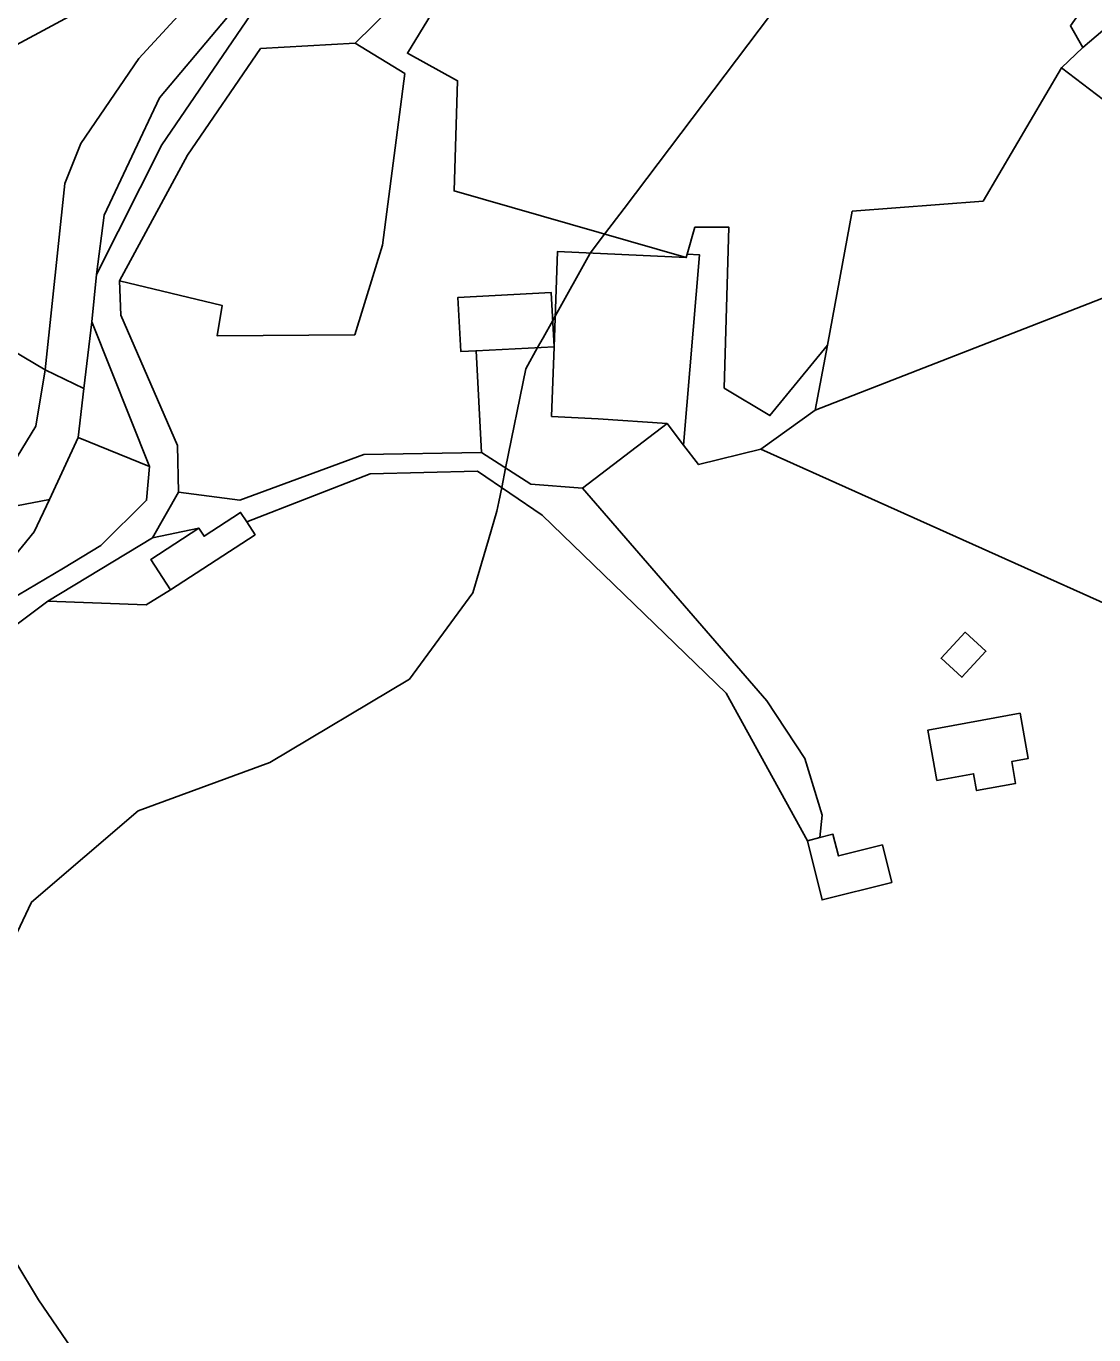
# Model space of a CAD drawing. Extents: x -477304 to -465429, y -1159113 to -1149210.
# Drawn here: x -467296.9 to -467157.6, y -1153147 to -1152976.2 of the extents above; entities that cross this region are included whole.
import ezdxf

# ---------------------------------------------------------------- set-up
doc = ezdxf.new("R2010")
doc.units = 0
for name, color, linetype in [('BPEJ_s', 7, 'Continuous'), ('orna_s', 7, 'Continuous'), ('ostatni_s', 7, 'Continuous'), ('PUPFL_s', 7, 'Continuous'), ('trav_porost_s', 7, 'Continuous'), ('voda_s', 7, 'Continuous'), ('zahrada_s', 7, 'Continuous')]:
    doc.layers.add(name, color=color, linetype=linetype)

msp = doc.modelspace()

# ---------------------------------------------------------------- linework, layer by layer
at = {"layer": 'BPEJ_s'}
for points in [[(-467303.3, -1153105.42), (-467296.18, -1153090.5), (-467282.29, -1153078.6), (-467265.09, -1153072.31), (-467246.9, -1153061.4), (-467238.63, -1153050.16), (-467236.59, -1153043.25), (-467235.48, -1153039.5), (-467235.23, -1153038.27), (-467234.85, -1153036.43), (-467234.34, -1153033.89), (-467231.72, -1153020.95), (-467230.17, -1153018.16), (-467229.46, -1153016.89), (-467228.2, -1153014.63), (-467227.88, -1153014.05), (-467223.37, -1153005.92), (-467223.31, -1153005.85), (-467221.44, -1153003.37), (-467218.9, -1153000), (-467198.32, -1152972.76)], [(-467198.32, -1152972.76), (-467218.9, -1153000), (-467221.44, -1153003.37), (-467223.31, -1153005.85), (-467223.37, -1153005.92), (-467227.88, -1153014.05), (-467228.2, -1153014.63), (-467229.46, -1153016.89), (-467230.17, -1153018.16), (-467231.72, -1153020.95), (-467234.34, -1153033.89), (-467234.85, -1153036.43), (-467235.23, -1153038.27), (-467235.48, -1153039.5), (-467236.59, -1153043.25), (-467238.63, -1153050.16), (-467246.9, -1153061.4), (-467265.09, -1153072.31), (-467282.29, -1153078.6), (-467296.18, -1153090.5), (-467303.3, -1153105.42)], [(-467286.74, -1153154.86), (-467295.28, -1153142.38), (-467298.37, -1153137.24)], [(-467298.37, -1153137.24), (-467295.28, -1153142.38), (-467286.74, -1153154.86)]]:
    msp.add_lwpolyline(points, dxfattribs=at)
at = {"layer": 'orna_s'}
for points in [[(-467311.04, -1153020.25), (-467317.76, -1153017.34), (-467320.72, -1153014.61), (-467321.05, -1153014.99), (-467336.83, -1152999.39), (-467335.75, -1152998.54), (-467299.27, -1152979.26), (-467263.22, -1152959.83), (-467282.2, -1152980.47), (-467289.75, -1152991.53), (-467291.85, -1152996.77), (-467294.4, -1153021.07), (-467307.42, -1153013.35)], [(-467253.99, -1152978.45), (-467247.51, -1152982.41), (-467250.42, -1153004.82), (-467254.03, -1153016.5), (-467271.99, -1153016.63), (-467271.33, -1153012.67), (-467284.7, -1153009.45), (-467275.83, -1152993.06), (-467266.32, -1152979.15)]]:
    msp.add_lwpolyline(points, close=True, dxfattribs=at)
msp.add_lwpolyline([(-467160.66, -1152976.17), (-467159.03, -1152979.01), (-467161.83, -1152981.66), (-467172.05, -1152999.05), (-467189.13, -1153000.37), (-467192.37, -1153017.84), (-467199.86, -1153027.03), (-467205.84, -1153023.44), (-467205.24, -1153002.44), (-467209.66, -1153002.47), (-467210.64, -1153005.98), (-467210.77, -1153006.43), (-467241.07, -1152997.73), (-467240.6, -1152983.36), (-467247.16, -1152979.77), (-467234.97, -1152959.76)], dxfattribs=at)
at = {"layer": 'ostatni_s'}
for points in [[(-467055.75, -1152831.48), (-467054.2, -1152841.42), (-467057.48, -1152850.51), (-467096.64, -1152910.57), (-467115.05, -1152939.01), (-467135.26, -1152971.29), (-467142.92, -1152990.4), (-467143.55, -1152995.59), (-467161.83, -1152981.66), (-467159.03, -1152979.01), (-467136.13, -1152959.49), (-467125.57, -1152945.13), (-467107.02, -1152909.84), (-467101.14, -1152896.01), (-467098.38, -1152886.27), (-467078.89, -1152865.18), (-467072.99, -1152855.03), (-467066.56, -1152844.84), (-467060.67, -1152835.96), (-467065.97, -1152823.91), (-467076.29, -1152815.55), (-467063.88, -1152820.95)], [(-467287.72, -1153008.62), (-467288.34, -1153014.8), (-467289.35, -1153023.49), (-467294.4, -1153021.07), (-467291.85, -1152996.77), (-467289.75, -1152991.53), (-467282.2, -1152980.47), (-467263.22, -1152959.83), (-467246.77, -1152950.96), (-467261, -1152964.91), (-467263.95, -1152967.06), (-467279.48, -1152985.59), (-467286.7, -1153000.9)], [(-467228.03, -1153018.05), (-467227.58, -1153005.65), (-467210.77, -1153006.43), (-467210.64, -1153005.98), (-467209.06, -1153006.06), (-467211.12, -1153030.88), (-467213.29, -1153028.05), (-467222.26, -1153027.48), (-467228.35, -1153027.15)], [(-467238.2, -1153018.57), (-467240.2, -1153018.67), (-467240.56, -1153011.61), (-467228.39, -1153010.99), (-467228.03, -1153018.05)], [(-467303.51, -1153029.58), (-467304.45, -1153029.09), (-467317.76, -1153017.34), (-467311.04, -1153020.25), (-467307.42, -1153013.35), (-467294.4, -1153021.07), (-467295.63, -1153028.42), (-467298.06, -1153032.4)], [(-467295.63, -1153028.42), (-467294.4, -1153021.07), (-467289.35, -1153023.49), (-467290.12, -1153029.9), (-467293.83, -1153038), (-467302.48, -1153039.62), (-467298.06, -1153032.4)], [(-467252.84, -1153032.12), (-467237.47, -1153031.87), (-467231.06, -1153036), (-467224.32, -1153036.5), (-467200.27, -1153064.24), (-467195.32, -1153071.79), (-467193.03, -1153079.15), (-467193.36, -1153082.09), (-467194.98, -1153082.49), (-467205.56, -1153063.23), (-467229.58, -1153040.02), (-467238.02, -1153034.27), (-467252, -1153034.65), (-467268.12, -1153040.89), (-467268.91, -1153039.67), (-467273.67, -1153042.77), (-467274.35, -1153041.73), (-467280.42, -1153042.98), (-467277.03, -1153037.01), (-467269, -1153038.07)], [(-467278.05, -1153049.75), (-467280.62, -1153045.8), (-467274.35, -1153041.73), (-467273.67, -1153042.77), (-467268.91, -1153039.67), (-467268.12, -1153040.89), (-467267.02, -1153042.58)], [(-467174.4, -1153055.29), (-467171.69, -1153057.78), (-467174.82, -1153061.18), (-467177.53, -1153058.69)], [(-467167.23, -1153065.87), (-467166.16, -1153071.77), (-467168.32, -1153072.17), (-467167.81, -1153075.02), (-467172.9, -1153075.95), (-467173.3, -1153073.75), (-467178.07, -1153074.62), (-467179.26, -1153068.06)], [(-467191.65, -1153081.66), (-467190.94, -1153084.48), (-467185.19, -1153083.04), (-467183.97, -1153087.94), (-467193.05, -1153090.21), (-467194.98, -1153082.49), (-467193.36, -1153082.09)]]:
    msp.add_lwpolyline(points, close=True, dxfattribs=at)
for points in [[(-467342.9, -1152987.79), (-467290.1, -1152959.49), (-467272.14, -1152950.03), (-467267.04, -1152947.32), (-467245.7, -1152934.3), (-467239.5, -1152930.83), (-467227.35, -1152924.03), (-467223.18, -1152922.15), (-467219.93, -1152920.68), (-467222.2, -1152925.24), (-467225.78, -1152928.02), (-467231.97, -1152933.01), (-467232.08, -1152940.44), (-467232.09, -1152941.36), (-467241.02, -1152946.04), (-467241.4, -1152945.33), (-467245.72, -1152947.83), (-467245.52, -1152950.28), (-467246.77, -1152950.96), (-467263.22, -1152959.83), (-467299.27, -1152979.26)], [(-467302.48, -1153039.62), (-467293.83, -1153038), (-467295.85, -1153042.19), (-467298.89, -1153045.93)]]:
    msp.add_lwpolyline(points, dxfattribs=at)
at = {"layer": 'PUPFL_s'}
for points in [[(-467192.37, -1153017.84), (-467189.13, -1153000.37), (-467172.05, -1152999.05), (-467161.83, -1152981.66), (-467143.55, -1152995.59), (-467144.97, -1153007.22), (-467193.95, -1153026.34)], [(-467121.62, -1153067.07), (-467201.07, -1153031.41), (-467193.95, -1153026.34), (-467144.97, -1153007.22), (-467145.31, -1153012.22), (-467132.46, -1153028.16), (-467109.22, -1153051.23), (-467090.04, -1153050.02), (-467094.92, -1153055.32)]]:
    msp.add_lwpolyline(points, close=True, dxfattribs=at)
at = {"layer": 'trav_porost_s'}
for points in [[(-467159.03, -1152979.01), (-467160.66, -1152976.17), (-467151.74, -1152963.54), (-467154.32, -1152951.69), (-467149, -1152941.79), (-467155.89, -1152939.56), (-467163.71, -1152933.16), (-467165.65, -1152924.54), (-467170.72, -1152919.42), (-467176.81, -1152924.41), (-467184, -1152939.35), (-467180, -1152942.2), (-467180.35, -1152945.99), (-467196.71, -1152932.58), (-467179.28, -1152922.14), (-467150.8, -1152905.22), (-467135.36, -1152893.12), (-467129.57, -1152905.63), (-467136.79, -1152911.57), (-467127.86, -1152922.92), (-467140.91, -1152955.11), (-467136.13, -1152959.49)], [(-467271.33, -1153012.67), (-467271.99, -1153016.63), (-467254.03, -1153016.5), (-467250.42, -1153004.82), (-467247.51, -1152982.41), (-467253.99, -1152978.45), (-467234.97, -1152959.76), (-467247.16, -1152979.77), (-467240.6, -1152983.36), (-467241.07, -1152997.73), (-467210.77, -1153006.43), (-467227.58, -1153005.65), (-467228.03, -1153018.05), (-467228.39, -1153010.99), (-467240.56, -1153011.61), (-467240.2, -1153018.67), (-467238.2, -1153018.57), (-467237.47, -1153031.87), (-467252.84, -1153032.12), (-467269, -1153038.07), (-467277.03, -1153037.01), (-467277.13, -1153030.95), (-467284.53, -1153013.95), (-467284.7, -1153009.45)], [(-467279.18, -1152991.7), (-467287.72, -1153008.62), (-467286.7, -1153000.9), (-467279.48, -1152985.59), (-467263.95, -1152967.06), (-467261, -1152964.91), (-467259.86, -1152966.77), (-467255.02, -1152974.57), (-467267.6, -1152974.7)], [(-467201.07, -1153031.41), (-467209.17, -1153033.42), (-467211.12, -1153030.88), (-467209.06, -1153006.06), (-467210.64, -1153005.98), (-467209.66, -1153002.47), (-467205.24, -1153002.44), (-467205.84, -1153023.44), (-467199.86, -1153027.03), (-467192.37, -1153017.84), (-467193.95, -1153026.34)], [(-467280.78, -1153033.67), (-467290.12, -1153029.9), (-467289.35, -1153023.49), (-467288.34, -1153014.8)], [(-467213.29, -1153028.05), (-467224.32, -1153036.5), (-467231.06, -1153036), (-467237.47, -1153031.87), (-467238.2, -1153018.57), (-467228.03, -1153018.05), (-467228.35, -1153027.15), (-467222.26, -1153027.48)], [(-467290.12, -1153029.9), (-467280.78, -1153033.67), (-467281.19, -1153038.09), (-467287.13, -1153043.99), (-467292.04, -1153046.96), (-467299.05, -1153051.13), (-467307.86, -1153059.34), (-467310.34, -1153062.89), (-467313.22, -1153060.46), (-467298.89, -1153045.93), (-467295.85, -1153042.19), (-467293.83, -1153038)], [(-467177.53, -1153058.69), (-467174.82, -1153061.18), (-467171.69, -1153057.78), (-467174.4, -1153055.29)], [(-467167.23, -1153065.87), (-467179.26, -1153068.06), (-467178.07, -1153074.62), (-467173.3, -1153073.75), (-467172.9, -1153075.95), (-467167.81, -1153075.02), (-467168.32, -1153072.17), (-467166.16, -1153071.77)]]:
    msp.add_lwpolyline(points, close=True, dxfattribs=at)
msp.add_lwpolyline([(-467301.23, -1153056.58), (-467294.06, -1153051.24), (-467281.22, -1153051.71), (-467278.05, -1153049.75), (-467267.02, -1153042.58), (-467268.12, -1153040.89), (-467252, -1153034.65), (-467238.02, -1153034.27), (-467229.58, -1153040.02), (-467205.56, -1153063.23), (-467194.98, -1153082.49), (-467193.05, -1153090.21), (-467183.97, -1153087.94), (-467185.19, -1153083.04), (-467190.94, -1153084.48), (-467191.65, -1153081.66), (-467193.36, -1153082.09), (-467193.03, -1153079.15), (-467195.32, -1153071.79), (-467200.27, -1153064.24), (-467224.32, -1153036.5), (-467213.29, -1153028.05), (-467211.12, -1153030.88), (-467209.17, -1153033.42), (-467201.07, -1153031.41), (-467121.62, -1153067.07)], dxfattribs=at)
at = {"layer": 'voda_s'}
for points in [[(-467234.97, -1152959.76), (-467253.99, -1152978.45), (-467266.32, -1152979.15), (-467275.83, -1152993.06), (-467284.7, -1153009.45), (-467284.53, -1153013.95), (-467277.13, -1153030.95), (-467277.03, -1153037.01), (-467280.42, -1153042.98), (-467294.06, -1153051.24), (-467301.23, -1153056.58)], [(-467299.05, -1153051.13), (-467292.04, -1153046.96), (-467287.13, -1153043.99), (-467281.19, -1153038.09), (-467280.78, -1153033.67), (-467288.34, -1153014.8), (-467287.72, -1153008.62), (-467279.18, -1152991.7), (-467267.6, -1152974.7)]]:
    msp.add_lwpolyline(points, dxfattribs=at)
at = {"layer": 'zahrada_s'}
msp.add_lwpolyline([(-467280.62, -1153045.8), (-467278.05, -1153049.75), (-467281.22, -1153051.71), (-467294.06, -1153051.24), (-467280.42, -1153042.98), (-467274.35, -1153041.73)], close=True, dxfattribs=at)

doc.saveas('drawing.dxf')
